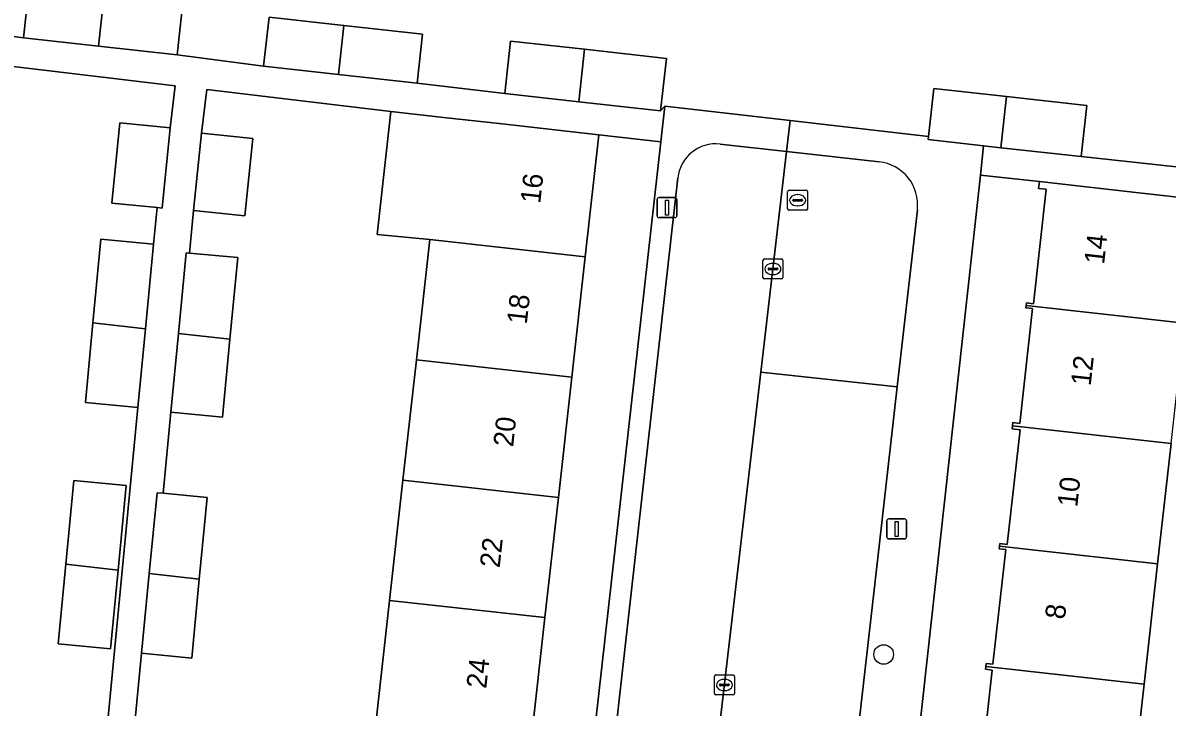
# Model space of a CAD drawing. Extents: x 161928 to 163071, y 386474 to 387428.
# Drawn here: x 162286.4 to 162343.5, y 386593.9 to 386628 of the extents above; entities that cross this region are included whole.
import ezdxf

# ---------------------------------------------------------------- set-up
doc = ezdxf.new("R2010")
doc.units = 0
for name, color, linetype in [('IMGEO_Boom', 7, 'Continuous'), ('IMGEO_Erf', 7, 'Continuous'), ('IMGEO_Kolk', 7, 'Continuous'), ('IMGEO_Lichtmast', 7, 'Continuous'), ('IMGEO_Pand', 7, 'Continuous'), ('IMGEO_Pand_nummerreeks', 7, 'Continuous'), ('IMGEO_Parkeervlak_open', 7, 'Continuous'), ('IMGEO_Rijbaan_lokaal_open', 7, 'Continuous'), ('IMGEO_Rioolput', 7, 'Continuous'), ('IMGEO_Voetpad_open', 7, 'Continuous')]:
    doc.layers.add(name, color=color, linetype=linetype)

msp = doc.modelspace()

# ---------------------------------------------------------------- linework, layer by layer
at = {"layer": 'IMGEO_Boom'}
msp.add_circle((162329.347, 386596.493), 0.489, dxfattribs=at)
at = {"layer": 'IMGEO_Erf'}
for points in [[(162282.102, 386627.85), (162286.418, 386627.279), (162286.69, 386629.73), (162290.429, 386629.315), (162294.356, 386628.879), (162294.084, 386626.428), (162298.4, 386625.858), (162298.672, 386628.309), (162302.411, 386627.894), (162306.338, 386627.458), (162306.066, 386625.007), (162310.435, 386624.495), (162310.725, 386627.114), (162314.42, 386626.704), (162318.508, 386626.25), (162318.217, 386623.631), (162318.426, 386623.866), (162324.683, 386623.149), (162331.579, 386622.359), (162331.845, 386624.755), (162335.477, 386624.352), (162339.493, 386623.906), (162339.209, 386621.347), (162355.58, 386619.565)], [(162304.019, 386593.192), (162304.687, 386599.195), (162305.355, 386605.198), (162306.023, 386611.201), (162306.691, 386617.204), (162304.062, 386617.459), (162304.745, 386623.598), (162295.562, 386624.702), (162295.304, 386622.519), (162297.862, 386622.251), (162297.458, 386618.392), (162294.9, 386618.66), (162294.697, 386616.533), (162297.106, 386616.303), (162296.716, 386612.227), (162296.344, 386608.348), (162293.77, 386608.595), (162293.382, 386604.539), (162295.578, 386604.329), (162295.188, 386600.256), (162294.81, 386596.311), (162292.311, 386596.551), (162291.928, 386592.557)], [(162334.123, 386589.992), (162334.766, 386595.715), (162334.438, 386595.752), (162334.454, 386595.895), (162334.47, 386596.042), (162334.804, 386596.004), (162335.448, 386601.731), (162335.119, 386601.768), (162335.134, 386601.9), (162335.148, 386602.028), (162335.51, 386601.987), (162336.154, 386607.714), (162335.767, 386607.758), (162335.785, 386607.915), (162335.802, 386608.068), (162336.136, 386608.03), (162336.78, 386613.762), (162336.447, 386613.799), (162336.461, 386613.922), (162336.475, 386614.044), (162336.822, 386614.005), (162337.464, 386619.717), (162337.082, 386619.76), (162337.12, 386620.102), (162334.176, 386620.426), (162329.504, 386577.985)], [(162343.692, 386607.023), (162343.017, 386601.012), (162342.342, 386595.006), (162341.662, 386588.952), (162340.988, 386582.953), (162340.297, 386576.798), (162351.552, 386575.533)]]:
    msp.add_lwpolyline(points, dxfattribs=at)
for points in [[(162292.124, 386608.819), (162289.502, 386609.07), (162289.882, 386613.054), (162290.281, 386617.232), (162292.904, 386616.981), (162293.082, 386618.807), (162290.831, 386619.026), (162291.22, 386623.035), (162293.73, 386622.791), (162293.978, 386624.889), (162282.957, 386626.191), (162282.231, 386619.982), (162282.222, 386619.903), (162284.98, 386619.581), (162284.288, 386613.649), (162281.529, 386613.971), (162280.831, 386607.992), (162280.121, 386601.919), (162279.429, 386595.993), (162278.722, 386589.936), (162278.004, 386583.789), (162289.6, 386582.435)], [(162318.225, 386622.082), (162315.125, 386622.443), (162314.446, 386616.342), (162313.778, 386610.339), (162313.11, 386604.336), (162312.443, 386598.333), (162311.775, 386592.33), (162311.107, 386586.327), (162310.428, 386580.225), (162313.483, 386579.882)], [(162288.524, 386601.002), (162288.923, 386605.18), (162291.546, 386604.929), (162291.142, 386600.697), (162290.766, 386596.767), (162288.144, 386597.018)]]:
    msp.add_lwpolyline(points, close=True, dxfattribs=at)
at = {"layer": 'IMGEO_Kolk'}
for p, q in [((162323.32, 386615.313), (162323.32, 386616.165)), ((162323.395, 386616.239), (162324.247, 386616.239)), ((162323.579, 386615.733), (162323.579, 386615.745)), ((162324.017, 386615.696), (162323.619, 386615.696)), ((162323.622, 386615.782), (162324.02, 386615.782)), ((162323.808, 386616.019), (162323.833, 386616.019)), ((162324.063, 386615.745), (162324.063, 386615.733)), ((162324.321, 386616.165), (162324.321, 386615.313)), ((162324.247, 386615.239), (162323.395, 386615.239)), ((162323.831, 386615.459), (162323.806, 386615.459)), ((162320.899, 386594.545), (162320.899, 386595.397)), ((162320.974, 386595.471), (162321.826, 386595.471)), ((162321.387, 386595.251), (162321.412, 386595.251)), ((162321.9, 386595.397), (162321.9, 386594.545)), ((162321.158, 386594.965), (162321.158, 386594.977)), ((162321.596, 386594.928), (162321.198, 386594.928)), ((162321.201, 386595.014), (162321.599, 386595.014)), ((162321.41, 386594.691), (162321.385, 386594.691)), ((162321.642, 386594.977), (162321.642, 386594.965)), ((162321.826, 386594.471), (162320.974, 386594.471))]:
    msp.add_line(p, q, dxfattribs=at)
for points in [[(162323.32, 386615.313), (162323.32, 386616.165)], [(162323.395, 386616.239), (162324.247, 386616.239)], [(162324.321, 386616.165), (162324.321, 386615.313)], [(162324.247, 386615.239), (162323.395, 386615.239)], [(162320.899, 386594.545), (162320.899, 386595.397)], [(162320.974, 386595.471), (162321.826, 386595.471)], [(162321.9, 386595.397), (162321.9, 386594.545)], [(162321.826, 386594.471), (162320.974, 386594.471)]]:
    msp.add_lwpolyline(points, dxfattribs=at)
for centre, radius, start, end in [((162323.397, 386616.163), 0.0765, 91.552, 178.448), ((162323.397, 386616.163), 0.0765, 91.552, 178.448), ((162323.619, 386615.742), 0.0403, 85.8775, 175.7526), ((162323.616, 386615.732), 0.0366, 178.938, 274.7102), ((162324.02, 386615.739), 0.043, 264.8664, 352.4533), ((162324.024, 386615.744), 0.0386, 1.7309, 96.639), ((162324.245, 386616.163), 0.0765, 1.552, 88.448), ((162324.245, 386616.163), 0.0765, 1.552, 88.448), ((162323.397, 386615.315), 0.0765, 181.552, 268.448), ((162323.397, 386615.315), 0.0765, 181.552, 268.448), ((162324.245, 386615.315), 0.0765, 271.552, 358.448), ((162324.245, 386615.315), 0.0765, 271.552, 358.448), ((162320.976, 386595.395), 0.0765, 91.552, 178.448), ((162320.976, 386595.395), 0.0765, 91.552, 178.448), ((162321.824, 386595.395), 0.0765, 1.552, 88.448), ((162321.824, 386595.395), 0.0765, 1.552, 88.448), ((162321.198, 386594.974), 0.0403, 85.8775, 175.7526), ((162321.195, 386594.964), 0.0366, 178.938, 274.7102), ((162321.599, 386594.971), 0.043, 264.8664, 352.4533), ((162321.603, 386594.976), 0.0386, 1.7309, 96.639), ((162320.976, 386594.547), 0.0765, 181.552, 268.448), ((162320.976, 386594.547), 0.0765, 181.552, 268.448), ((162321.824, 386594.547), 0.0765, 271.552, 358.448), ((162321.824, 386594.547), 0.0765, 271.552, 358.448)]:
    msp.add_arc(centre, radius, start, end, dxfattribs=at)
for centre, major_axis, ratio, start_param, end_param in [((162323.807, 386615.739), (-0.387, 0.002), 0.722429, 4.712389, 7.853982), ((162323.832, 386615.739), (-0.39, 0.002), 0.717154, 1.570796, 4.712389), ((162321.386, 386594.971), (-0.387, 0.002), 0.722429, 4.712389, 7.853982), ((162321.411, 386594.971), (-0.39, 0.002), 0.717154, 1.570796, 4.712389)]:
    msp.add_ellipse(centre, major_axis=major_axis, ratio=ratio, start_param=start_param, end_param=end_param, dxfattribs=at)
at = {"layer": 'IMGEO_Lichtmast'}
for p, q in [((162318.036, 386618.401), (162318.036, 386619.201)), ((162318.036, 386619.201), (162318.036, 386618.401)), ((162318.136, 386619.301), (162318.926, 386619.301)), ((162318.926, 386619.301), (162318.136, 386619.301)), ((162319.026, 386619.201), (162319.026, 386618.401)), ((162319.026, 386618.401), (162319.026, 386619.201)), ((162318.926, 386618.301), (162318.136, 386618.301)), ((162318.136, 386618.301), (162318.926, 386618.301)), ((162329.501, 386602.362), (162329.501, 386603.162)), ((162329.501, 386603.162), (162329.501, 386602.362)), ((162329.601, 386603.262), (162330.391, 386603.262)), ((162330.391, 386603.262), (162329.601, 386603.262)), ((162330.491, 386603.162), (162330.491, 386602.362)), ((162330.491, 386602.362), (162330.491, 386603.162)), ((162330.391, 386602.262), (162329.601, 386602.262)), ((162329.601, 386602.262), (162330.391, 386602.262))]:
    msp.add_line(p, q, dxfattribs=at)
for points in [[(162318.456, 386619.176), (162318.606, 386619.176), (162318.606, 386618.426), (162318.456, 386618.426), (162318.456, 386619.176)], [(162329.921, 386603.137), (162330.071, 386603.137), (162330.071, 386602.387), (162329.921, 386602.387), (162329.921, 386603.137)]]:
    msp.add_lwpolyline(points, dxfattribs=at)
for centre, start, end in [((162318.136, 386619.201), 90, 180), ((162318.136, 386619.201), 90, 180), ((162318.926, 386619.201), 0, 90), ((162318.926, 386619.201), 360, 90), ((162318.136, 386618.401), 180, 270), ((162318.136, 386618.401), 180, 270), ((162318.926, 386618.401), 270, 0), ((162318.926, 386618.401), 270, 0), ((162329.601, 386603.162), 90, 180), ((162329.601, 386603.162), 90, 180), ((162330.391, 386603.162), 0, 90), ((162330.391, 386603.162), 360, 90), ((162329.601, 386602.362), 180, 270), ((162329.601, 386602.362), 180, 270), ((162330.391, 386602.362), 270, 0), ((162330.391, 386602.362), 270, 0)]:
    msp.add_arc(centre, 0.1, start, end, dxfattribs=at)
at = {"layer": 'IMGEO_Pand'}
for points in [[(162286.69, 386629.73), (162286.418, 386627.279), (162290.155, 386626.864), (162290.429, 386629.315)], [(162294.084, 386626.428), (162294.356, 386628.879), (162290.429, 386629.315), (162290.155, 386626.864)], [(162298.672, 386628.309), (162298.4, 386625.858), (162302.137, 386625.443), (162302.411, 386627.894)], [(162306.066, 386625.007), (162306.338, 386627.458), (162302.411, 386627.894), (162302.137, 386625.443)], [(162314.42, 386626.704), (162310.725, 386627.114), (162310.435, 386624.495), (162314.128, 386624.085)], [(162314.128, 386624.085), (162318.217, 386623.631), (162318.508, 386626.25), (162314.42, 386626.704)], [(162331.561, 386622.196), (162334.337, 386621.888), (162335.191, 386621.793), (162335.477, 386624.352), (162331.845, 386624.755), (162331.579, 386622.359)], [(162335.191, 386621.793), (162339.209, 386621.347), (162339.493, 386623.906), (162335.477, 386624.352)], [(162315.125, 386622.443), (162310.156, 386622.996), (162307.37, 386623.306), (162304.745, 386623.598), (162304.062, 386617.459), (162306.691, 386617.204), (162314.446, 386616.342)], [(162293.73, 386622.791), (162291.22, 386623.035), (162290.831, 386619.026), (162293.082, 386618.807), (162293.341, 386618.782)], [(162297.862, 386622.251), (162295.304, 386622.519), (162294.9, 386618.66), (162297.458, 386618.392)], [(162345.03, 386618.928), (162345.062, 386619.21), (162342.089, 386619.544), (162337.12, 386620.102), (162337.082, 386619.76), (162337.464, 386619.717), (162336.822, 386614.005), (162336.475, 386614.044), (162336.461, 386613.922), (162344.367, 386613.03)], [(162292.904, 386616.981), (162290.281, 386617.232), (162289.882, 386613.054), (162292.5, 386612.749)], [(162306.691, 386617.204), (162306.023, 386611.201), (162313.778, 386610.339), (162314.446, 386616.342)], [(162297.106, 386616.303), (162294.697, 386616.533), (162294.532, 386616.549), (162294.145, 386612.513), (162296.716, 386612.227)], [(162336.461, 386613.922), (162336.447, 386613.799), (162336.78, 386613.762), (162336.136, 386608.03), (162335.802, 386608.068), (162335.785, 386607.915), (162343.692, 386607.023), (162344.367, 386613.03)], [(162289.502, 386609.07), (162292.124, 386608.819), (162292.5, 386612.749), (162289.882, 386613.054)], [(162294.145, 386612.513), (162293.77, 386608.595), (162296.344, 386608.348), (162296.716, 386612.227)], [(162313.11, 386604.336), (162313.778, 386610.339), (162306.023, 386611.201), (162305.355, 386605.198)], [(162343.017, 386601.012), (162343.692, 386607.023), (162335.785, 386607.915), (162335.767, 386607.758), (162336.154, 386607.714), (162335.51, 386601.987), (162335.148, 386602.028), (162335.134, 386601.9)], [(162291.546, 386604.929), (162288.923, 386605.18), (162288.524, 386601.002), (162291.142, 386600.697)], [(162305.355, 386605.198), (162304.687, 386599.195), (162312.443, 386598.333), (162313.11, 386604.336)], [(162295.578, 386604.329), (162293.382, 386604.539), (162293.079, 386604.568), (162292.693, 386600.533), (162295.188, 386600.256)], [(162342.342, 386595.006), (162343.017, 386601.012), (162335.134, 386601.9), (162335.119, 386601.768), (162335.448, 386601.731), (162334.804, 386596.004), (162334.47, 386596.042), (162334.454, 386595.895)], [(162288.144, 386597.018), (162290.766, 386596.767), (162291.142, 386600.697), (162288.524, 386601.002)], [(162292.693, 386600.533), (162292.311, 386596.551), (162294.81, 386596.311), (162295.188, 386600.256)], [(162304.687, 386599.195), (162304.019, 386593.192), (162311.775, 386592.33), (162312.443, 386598.333)], [(162334.454, 386595.895), (162334.438, 386595.752), (162334.766, 386595.715), (162334.123, 386589.992), (162333.829, 386590.025), (162333.808, 386589.838), (162341.662, 386588.952), (162342.342, 386595.006)]]:
    msp.add_lwpolyline(points, close=True, dxfattribs=at)
at = {"layer": 'IMGEO_Parkeervlak_open'}
for points in [[(162329.121, 386621.091), (162324.503, 386621.605), (162323.218, 386610.58), (162330.022, 386609.861), (162331.03, 386618.696)], [(162327.283, 386585.709), (162329.131, 386602.045), (162330.022, 386609.861), (162323.218, 386610.58), (162319.959, 386582.616)]]:
    msp.add_lwpolyline(points, dxfattribs=at)
msp.add_arc((162328.879, 386618.94), 2.165, 353.5283, 83.5868, dxfattribs=at)
at = {"layer": 'IMGEO_Rijbaan_lokaal_open'}
msp.add_lwpolyline([(162319.077, 386620.292), (162313.292, 386568.754), (162318.283, 386568.237), (162319.959, 386582.616), (162323.218, 386610.58), (162324.503, 386621.605), (162321.183, 386621.975)], dxfattribs=at)
msp.add_arc((162320.973, 386620.078), 1.908, 83.6932, 173.5667, dxfattribs=at)
at = {"layer": 'IMGEO_Rioolput'}
for p, q in [((162324.553, 386618.744), (162324.553, 386619.596)), ((162324.628, 386619.67), (162325.48, 386619.67)), ((162324.812, 386619.164), (162324.812, 386619.176)), ((162325.25, 386619.127), (162324.852, 386619.127)), ((162324.855, 386619.213), (162325.253, 386619.213)), ((162325.041, 386619.45), (162325.066, 386619.45)), ((162325.296, 386619.176), (162325.296, 386619.164)), ((162325.554, 386619.596), (162325.554, 386618.744)), ((162325.48, 386618.67), (162324.628, 386618.67)), ((162325.064, 386618.89), (162325.039, 386618.89))]:
    msp.add_line(p, q, dxfattribs=at)
for points in [[(162324.553, 386618.744), (162324.553, 386619.596)], [(162324.628, 386619.67), (162325.48, 386619.67)], [(162325.554, 386619.596), (162325.554, 386618.744)], [(162325.48, 386618.67), (162324.628, 386618.67)]]:
    msp.add_lwpolyline(points, dxfattribs=at)
for centre, radius, start, end in [((162324.63, 386619.594), 0.0765, 91.552, 178.448), ((162324.63, 386619.594), 0.0765, 91.552, 178.448), ((162324.852, 386619.173), 0.0403, 85.8775, 175.7526), ((162324.849, 386619.163), 0.0366, 178.938, 274.7102), ((162325.253, 386619.17), 0.043, 264.8664, 352.4533), ((162325.257, 386619.175), 0.0386, 1.7309, 96.639), ((162325.478, 386619.594), 0.0765, 1.552, 88.448), ((162325.478, 386619.594), 0.0765, 1.552, 88.448), ((162324.63, 386618.746), 0.0765, 181.552, 268.448), ((162324.63, 386618.746), 0.0765, 181.552, 268.448), ((162325.478, 386618.746), 0.0765, 271.552, 358.448), ((162325.478, 386618.746), 0.0765, 271.552, 358.448)]:
    msp.add_arc(centre, radius, start, end, dxfattribs=at)
for centre, major_axis, ratio, start_param, end_param in [((162325.04, 386619.17), (-0.387, 0.002), 0.722429, 4.712389, 7.853982), ((162325.065, 386619.17), (-0.39, 0.002), 0.717154, 1.570796, 4.712389)]:
    msp.add_ellipse(centre, major_axis=major_axis, ratio=ratio, start_param=start_param, end_param=end_param, dxfattribs=at)
at = {"layer": 'IMGEO_Voetpad_open'}
for points in [[(162291.928, 386592.557), (162292.311, 386596.551), (162292.693, 386600.533), (162293.079, 386604.568), (162293.382, 386604.539), (162293.77, 386608.595), (162294.145, 386612.513), (162294.532, 386616.549), (162294.697, 386616.533), (162294.9, 386618.66), (162295.304, 386622.519), (162295.562, 386624.702), (162304.745, 386623.598), (162307.37, 386623.306), (162310.156, 386622.996), (162315.125, 386622.443), (162318.225, 386622.082), (162318.426, 386623.866), (162318.217, 386623.631), (162314.128, 386624.085), (162310.435, 386624.495), (162306.066, 386625.007), (162302.137, 386625.443), (162298.4, 386625.858), (162294.084, 386626.428), (162290.155, 386626.864), (162286.418, 386627.279), (162282.102, 386627.85)], [(162282.957, 386626.191), (162293.978, 386624.889), (162293.73, 386622.791), (162293.341, 386618.782), (162293.082, 386618.807), (162292.904, 386616.981), (162292.5, 386612.749), (162292.124, 386608.819), (162289.6, 386582.435), (162278.004, 386583.789)], [(162321.183, 386621.975), (162324.503, 386621.605), (162324.683, 386623.149), (162318.426, 386623.866), (162318.225, 386622.082), (162313.483, 386579.882), (162313.31, 386578.346), (162312.474, 386570.906)], [(162334.176, 386620.426), (162334.337, 386621.888), (162331.561, 386622.196), (162331.579, 386622.359), (162324.683, 386623.149), (162324.503, 386621.605), (162329.121, 386621.091)], [(162355.58, 386619.565), (162339.209, 386621.347), (162335.191, 386621.793), (162334.337, 386621.888), (162334.176, 386620.426), (162337.12, 386620.102), (162342.089, 386619.544), (162345.062, 386619.21)], [(162310.737, 386569.195), (162313.292, 386568.754), (162319.077, 386620.292)], [(162328.512, 386568.969), (162329.341, 386576.504), (162329.504, 386577.985), (162334.176, 386620.426)], [(162331.03, 386618.696), (162330.022, 386609.861), (162329.131, 386602.045), (162327.283, 386585.709)]]:
    msp.add_lwpolyline(points, dxfattribs=at)
for centre, radius, start, end in [((162320.973, 386620.078), 1.908, 83.6932, 173.5667), ((162328.879, 386618.94), 2.165, 353.5283, 83.5868)]:
    msp.add_arc(centre, radius, start, end, dxfattribs=at)

# ---------------------------------------------------------------- texts
at = {"layer": 'IMGEO_Pand_nummerreeks'}
for s, rotation, p in [('16', 83.6518, (162312.204, 386618.974)), ('14', 83.6977, (162340.347, 386615.939)), ('18', 83.6516, (162311.532, 386612.947)), ('12', 83.6952, (162339.677, 386609.876)), ('20', 83.6516, (162310.851, 386606.826)), ('10', 83.6952, (162339.008, 386603.822)), ('22', 83.6516, (162310.179, 386600.789)), ('8', 83.6952, (162338.389, 386598.218)), ('24', 83.6516, (162309.509, 386594.761))]:
    msp.add_text(s, height=1, rotation=rotation, dxfattribs=at).set_placement(p)

doc.saveas('drawing.dxf')
